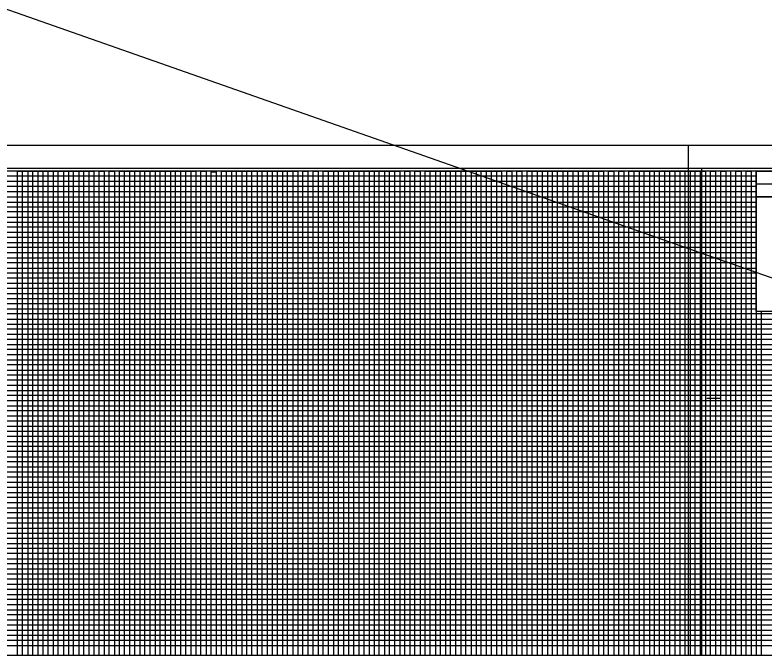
# Model space of a CAD drawing. Extents: x 2345490 to 2445302, y 465165 to 573888.
# Drawn here: x 2414218 to 2414953, y 545413 to 546034 of the extents above; entities that cross this region are included whole.
import ezdxf

# ---------------------------------------------------------------- set-up
doc = ezdxf.new("R2010")
doc.units = 0
for name, color, linetype in [('Old_Level_18', 7, 'Continuous'), ('Old_Level_40', 7, 'Continuous'), ('Old_Level_41', 7, 'Continuous'), ('Old_Level_42', 7, 'Continuous'), ('Old_Level_43', 7, 'Continuous'), ('Old_Level_50', 7, 'Continuous'), ('Old_Level_51', 7, 'Continuous'), ('Old_Level_62', 7, 'Continuous')]:
    doc.layers.add(name, color=color, linetype=linetype)

msp = doc.modelspace()

# ---------------------------------------------------------------- linework, layer by layer
at = {"layer": 'Old_Level_18'}
msp.add_lwpolyline([(2415145.325, 545880.52975), (2413645.325, 545880.52975), (2413645.325, 544830.52975), (2415145.325, 544830.52975)], close=True, dxfattribs=at)
at = {"layer": 'Old_Level_40'}
msp.add_line((2414945.275, 545867.97975), (2415145.325, 545867.97975), dxfattribs=at)
for points in [[(2414945.275, 545880.52975), (2415145.325, 545880.52975), (2415145.325, 545855.47975), (2414945.275, 545855.47975)], [(2414945.275, 545855.47975), (2415045.325, 545855.47975), (2415045.325, 545742.97975), (2414945.275, 545742.97975)]]:
    msp.add_lwpolyline(points, close=True, dxfattribs=at)
at = {"layer": 'Old_Level_41'}
msp.add_line((2414896.825, 545658.02975), (2414909.325, 545658.02975), dxfattribs=at)
for points in [[(2414220.325, 544855.52975), (2414220.325, 545880.52975), (2414270.325, 545880.52975), (2414270.325, 544855.52975)], [(2414245.325, 544855.52975), (2414245.325, 545880.52975), (2414295.325, 545880.52975), (2414295.325, 544855.52975)], [(2414320.325, 544855.52975), (2414320.325, 545880.52975), (2414370.325, 545880.52975), (2414370.325, 544855.52975)], [(2414345.325, 544855.52975), (2414345.325, 545880.52975), (2414395.325, 545880.52975), (2414395.325, 544855.52975)], [(2414420.325, 544855.52975), (2414420.325, 545880.52975), (2414470.325, 545880.52975), (2414470.325, 544855.52975)], [(2414445.325, 544855.52975), (2414445.325, 545880.52975), (2414495.325, 545880.52975), (2414495.325, 544855.52975)], [(2414520.325, 544855.52975), (2414520.325, 545880.52975), (2414570.325, 545880.52975), (2414570.325, 544855.52975)], [(2414545.325, 544855.52975), (2414545.325, 545880.52975), (2414595.325, 545880.52975), (2414595.325, 544855.52975)], [(2414620.325, 544855.52975), (2414620.325, 545880.52975), (2414670.325, 545880.52975), (2414670.325, 544855.52975)], [(2414645.325, 544855.52975), (2414645.325, 545880.52975), (2414695.325, 545880.52975), (2414695.325, 544855.52975)], [(2414720.325, 544855.52975), (2414720.325, 545880.52975), (2414770.325, 545880.52975), (2414770.325, 544855.52975)], [(2414745.325, 544855.52975), (2414745.325, 545880.52975), (2414795.325, 545880.52975), (2414795.325, 544855.52975)], [(2414820.325, 544855.52975), (2414820.325, 545880.52975), (2414870.325, 545880.52975), (2414870.325, 544855.52975)], [(2414845.325, 544855.52975), (2414845.325, 545880.52975), (2414895.325, 545880.52975), (2414895.325, 544855.52975)], [(2414920.325, 544855.52975), (2414920.325, 545880.52975)], [(2414945.325, 544855.52975), (2414945.325, 545880.52975), (2414971.625, 545880.52975)], [(2413645.325, 545830.52975), (2414945.275, 545830.52975)], [(2414945.275, 545780.52975), (2413645.325, 545780.52975), (2413645.325, 545730.47975), (2415145.325, 545730.47975)], [(2415145.325, 545705.52975), (2413645.325, 545705.52975), (2413645.325, 545755.52975), (2414945.275, 545755.52975)], [(2415145.325, 545680.52975), (2413645.325, 545680.52975), (2413645.325, 545630.52975), (2415145.325, 545630.52975)], [(2415145.325, 545605.52975), (2413645.325, 545605.52975), (2413645.325, 545655.52975), (2415145.325, 545655.52975)], [(2415145.325, 545580.52975), (2413645.325, 545580.52975), (2413645.325, 545530.52975), (2415145.325, 545530.52975)], [(2415145.325, 545480.52975), (2413645.325, 545480.52975), (2413645.325, 545430.52975), (2415145.325, 545430.52975)]]:
    msp.add_lwpolyline(points, dxfattribs=at)
at = {"layer": 'Old_Level_42'}
for points in [[(2414945.275, 545805.52975), (2413645.425, 545805.52975), (2413645.425, 545855.47975), (2414945.275, 545855.47975)], [(2415145.325, 545505.52975), (2413645.325, 545505.52975), (2413645.325, 545555.52975), (2415145.325, 545555.52975)], [(2415145.325, 545405.52975), (2413645.325, 545405.52975), (2413645.325, 545455.52975), (2415145.325, 545455.52975)]]:
    msp.add_lwpolyline(points, dxfattribs=at)
at = {"layer": 'Old_Level_43'}
for p, q in [((2415095.325, 545700.52975), (2413695.325, 545700.52975)), ((2413695.325, 545695.52975), (2415095.325, 545695.52975)), ((2415095.325, 545675.52975), (2413695.325, 545675.52975))]:
    msp.add_line(p, q, dxfattribs=at)
for points in [[(2414225.325, 544855.52975), (2414225.325, 545880.52975), (2414230.325, 545880.52975), (2414230.325, 544855.52975)], [(2414235.325, 544855.52975), (2414235.325, 545880.52975), (2414240.325, 545880.52975), (2414240.325, 544855.52975)], [(2414250.325, 544855.52975), (2414250.325, 545880.52975), (2414255.325, 545880.52975), (2414255.325, 544855.52975)], [(2414260.325, 544855.52975), (2414260.325, 545880.52975), (2414265.325, 545880.52975), (2414265.325, 544855.52975)], [(2414275.325, 544855.52975), (2414275.325, 545880.52975), (2414280.325, 545880.52975), (2414280.325, 544855.52975)], [(2414285.325, 544855.52975), (2414285.325, 545880.52975), (2414290.325, 545880.52975), (2414290.325, 544855.52975)], [(2414300.325, 544855.52975), (2414300.325, 545880.52975), (2414305.325, 545880.52975), (2414305.325, 544855.52975)], [(2414310.325, 544855.52975), (2414310.325, 545880.52975), (2414315.325, 545880.52975), (2414315.325, 544855.52975)], [(2414325.325, 544855.52975), (2414325.325, 545880.52975), (2414330.325, 545880.52975), (2414330.325, 544855.52975)], [(2414335.325, 544855.52975), (2414335.325, 545880.52975), (2414340.325, 545880.52975), (2414340.325, 544855.52975)], [(2414350.325, 544855.52975), (2414350.325, 545880.52975), (2414355.325, 545880.52975), (2414355.325, 544855.52975)], [(2414360.325, 544855.52975), (2414360.325, 545880.52975), (2414365.325, 545880.52975), (2414365.325, 544855.52975)], [(2414375.325, 544855.52975), (2414375.325, 545880.52975), (2414380.325, 545880.52975), (2414380.325, 544855.52975)], [(2414385.325, 544855.52975), (2414385.325, 545880.52975), (2414390.325, 545880.52975), (2414390.325, 544855.52975)], [(2414400.325, 544855.52975), (2414400.325, 545880.52975), (2414405.325, 545880.52975), (2414405.325, 544855.52975)], [(2414410.325, 544855.52975), (2414410.325, 545879.92975), (2414415.325, 545879.92975), (2414415.325, 544855.52975)], [(2414425.325, 544855.52975), (2414425.325, 545880.52975), (2414430.325, 545880.52975), (2414430.325, 544855.52975)], [(2414435.325, 544855.52975), (2414435.325, 545880.52975), (2414440.325, 545880.52975), (2414440.325, 544855.52975)], [(2414450.325, 544855.52975), (2414450.325, 545880.52975), (2414455.325, 545880.52975), (2414455.325, 544855.52975)], [(2414460.325, 544855.52975), (2414460.325, 545880.52975), (2414465.325, 545880.52975), (2414465.325, 544855.52975)], [(2414475.325, 544855.52975), (2414475.325, 545880.52975), (2414480.325, 545880.52975), (2414480.325, 544855.52975)], [(2414485.325, 544855.52975), (2414485.325, 545880.52975), (2414490.325, 545880.52975), (2414490.325, 544855.52975)], [(2414500.325, 544855.52975), (2414500.325, 545880.52975), (2414505.325, 545880.52975), (2414505.325, 544855.52975)], [(2414510.325, 544855.52975), (2414510.325, 545880.52975), (2414515.325, 545880.52975), (2414515.325, 544855.52975)], [(2414525.325, 544855.52975), (2414525.325, 545880.52975), (2414530.325, 545880.52975), (2414530.325, 544855.52975)], [(2414535.325, 544855.52975), (2414535.325, 545880.52975), (2414540.325, 545880.52975), (2414540.325, 544855.52975)], [(2414550.325, 544855.52975), (2414550.325, 545880.52975), (2414555.325, 545880.52975), (2414555.325, 544855.52975)], [(2414560.325, 544855.52975), (2414560.325, 545880.52975), (2414565.325, 545880.52975), (2414565.325, 544855.52975)], [(2414575.325, 544855.52975), (2414575.325, 545880.52975), (2414580.325, 545880.52975), (2414580.325, 544855.52975)], [(2414585.325, 544855.52975), (2414585.325, 545880.52975), (2414590.325, 545880.52975), (2414590.325, 544855.52975)], [(2414600.325, 544855.52975), (2414600.325, 545880.52975), (2414605.325, 545880.52975), (2414605.325, 544855.52975)], [(2414610.325, 544855.52975), (2414610.325, 545880.52975), (2414615.325, 545880.52975), (2414615.325, 544855.52975)], [(2414625.325, 544855.52975), (2414625.325, 545880.52975), (2414630.325, 545880.52975), (2414630.325, 544855.52975)], [(2414635.325, 544855.52975), (2414635.325, 545880.52975), (2414640.325, 545880.52975), (2414640.325, 544855.52975)], [(2414650.325, 544855.52975), (2414650.325, 545880.52975), (2414655.325, 545880.52975), (2414655.325, 544855.52975)], [(2414660.325, 544855.52975), (2414660.325, 545880.52975), (2414665.325, 545880.52975), (2414665.325, 544855.52975)], [(2414675.325, 544855.52975), (2414675.325, 545880.52975), (2414680.325, 545880.52975), (2414680.325, 544855.52975)], [(2414685.325, 544855.52975), (2414685.325, 545880.52975), (2414690.325, 545880.52975), (2414690.325, 544855.52975)], [(2414700.325, 544855.52975), (2414700.325, 545880.52975), (2414705.325, 545880.52975), (2414705.325, 544855.52975)], [(2414710.325, 544855.52975), (2414710.325, 545880.52975), (2414715.325, 545880.52975), (2414715.325, 544855.52975)], [(2414725.325, 544855.52975), (2414725.325, 545880.52975), (2414730.325, 545880.52975), (2414730.325, 544855.52975)], [(2414735.325, 544855.52975), (2414735.325, 545880.52975), (2414740.325, 545880.52975), (2414740.325, 544855.52975)], [(2414750.325, 544855.52975), (2414750.325, 545880.52975), (2414755.325, 545880.52975), (2414755.325, 544855.52975)], [(2414760.325, 544855.52975), (2414760.325, 545880.52975), (2414765.325, 545880.52975), (2414765.325, 544855.52975)], [(2414775.325, 544855.52975), (2414775.325, 545880.52975), (2414780.325, 545880.52975), (2414780.325, 544855.52975)], [(2414785.325, 544855.52975), (2414785.325, 545880.52975), (2414790.325, 545880.52975), (2414790.325, 544855.52975)], [(2414800.325, 544855.52975), (2414800.325, 545880.52975), (2414805.325, 545880.52975), (2414805.325, 544855.52975)], [(2414810.325, 544855.52975), (2414810.325, 545880.52975), (2414815.325, 545880.52975), (2414815.325, 544855.52975)], [(2414825.325, 544855.52975), (2414825.325, 545880.52975), (2414830.325, 545880.52975), (2414830.325, 544855.52975)], [(2414835.325, 544855.52975), (2414835.325, 545880.52975), (2414840.325, 545880.52975), (2414840.325, 544855.52975)], [(2414850.325, 544855.52975), (2414850.325, 545880.52975), (2414855.325, 545880.52975), (2414855.325, 544855.52975)], [(2414860.325, 544855.52975), (2414860.325, 545880.52975), (2414865.325, 545880.52975), (2414865.325, 544855.52975)], [(2414875.325, 544855.52975), (2414875.325, 545880.52975), (2414880.325, 545880.52975), (2414880.325, 544855.52975)], [(2414885.325, 544855.52975), (2414885.325, 545880.52975), (2414890.325, 545880.52975), (2414890.325, 544855.52975)], [(2414900.325, 544855.52975), (2414900.325, 545880.52975), (2414905.325, 545880.52975), (2414905.325, 544855.52975)], [(2414910.325, 544855.52975), (2414910.325, 545880.52975), (2414915.325, 545880.52975), (2414915.325, 544855.52975)], [(2414925.325, 544855.52975), (2414925.325, 545880.52975), (2414930.325, 545880.52975), (2414930.325, 544855.52975)], [(2414935.325, 544855.52975), (2414935.325, 545880.52975), (2414940.325, 545880.52975), (2414940.325, 544855.52975)], [(2414945.275, 545875.52975), (2413695.325, 545875.52975), (2413695.325, 545870.52975), (2414945.275, 545870.52975)], [(2414945.275, 545865.52975), (2413695.325, 545865.52975), (2413695.325, 545860.52975), (2414945.275, 545860.52975)], [(2414945.275, 545849.77975), (2413696.325, 545849.77975), (2413696.325, 545845.52975), (2414945.275, 545845.52975)], [(2414945.275, 545840.52975), (2413695.325, 545840.52975), (2413695.325, 545835.52975), (2414945.275, 545835.52975)], [(2414945.275, 545825.52975), (2413695.325, 545825.52975), (2413695.325, 545820.52975), (2414945.275, 545820.52975)], [(2414945.275, 545815.52975), (2413695.325, 545815.52975), (2413695.325, 545810.52975), (2414945.275, 545810.52975)], [(2414945.275, 545800.52975), (2413695.325, 545800.52975), (2413695.325, 545795.52975), (2414945.275, 545795.52975)], [(2414945.275, 545790.52975), (2413695.325, 545790.52975), (2413695.325, 545785.52975), (2414945.275, 545785.52975)], [(2414945.275, 545775.52975), (2413695.325, 545775.52975), (2413695.325, 545770.52975), (2414945.275, 545770.52975)], [(2414945.275, 545765.52975), (2413695.325, 545765.52975), (2413695.325, 545760.52975), (2414945.275, 545760.52975)], [(2414945.275, 545750.52975), (2413695.325, 545750.52975), (2413695.325, 545745.52975), (2414945.275, 545745.52975)], [(2415095.325, 545740.52975), (2413695.325, 545740.52975), (2413695.325, 545740.52975), (2413695.325, 545720.52975), (2415095.325, 545720.52975)], [(2414950.325, 544855.52975), (2414950.325, 545742.97975)], [(2413695.325, 545735.52975), (2415095.325, 545735.52975)], [(2415095.325, 545725.52975), (2413695.325, 545725.52975)], [(2415095.325, 545715.52975), (2413695.325, 545715.52975), (2413695.325, 545710.52975), (2415095.325, 545710.52975)], [(2415095.325, 545690.52975), (2413695.325, 545690.52975), (2413695.325, 545685.52975), (2415095.325, 545685.52975)], [(2415095.325, 545670.52975), (2413695.325, 545670.52975), (2413695.325, 545665.52975), (2415095.325, 545665.52975)], [(2415095.325, 545660.52975), (2413695.325, 545660.52975)], [(2413695.325, 545650.52975), (2415095.325, 545650.52975)], [(2415095.325, 545645.52975), (2413695.325, 545645.52975), (2413695.325, 545640.52975), (2415095.325, 545640.52975)], [(2415095.325, 545635.52975), (2413695.325, 545635.52975), (2413695.325, 545625.52975), (2415095.325, 545625.52975)], [(2415095.325, 545620.52975), (2413695.325, 545620.52975), (2413695.325, 545615.52975), (2415095.325, 545615.52975)], [(2415095.325, 545610.52975), (2413695.325, 545610.52975), (2413695.325, 545600.52975), (2415095.325, 545600.52975)], [(2415095.325, 545595.52975), (2413695.325, 545595.52975), (2413695.325, 545590.52975), (2415095.325, 545590.52975)], [(2415095.325, 545585.52975), (2413695.325, 545585.52975), (2413695.325, 545575.52975), (2415095.325, 545575.52975)], [(2415095.325, 545570.52975), (2413695.325, 545570.52975), (2413695.325, 545565.52975), (2415095.325, 545565.52975)], [(2415095.325, 545560.52975), (2413695.325, 545560.52975), (2413695.325, 545550.52975), (2415095.325, 545550.52975)], [(2415095.325, 545545.52975), (2413695.325, 545545.52975), (2413695.325, 545540.52975), (2415095.325, 545540.52975)], [(2415095.325, 545535.52975), (2413695.325, 545535.52975), (2413695.325, 545525.52975), (2415095.325, 545525.52975)], [(2415095.325, 545520.52975), (2413695.325, 545520.52975), (2413695.325, 545515.52975), (2415095.325, 545515.52975)], [(2415095.325, 545510.52975), (2413695.325, 545510.52975), (2413695.325, 545500.52975), (2415095.325, 545500.52975)], [(2415095.325, 545495.52975), (2413695.325, 545495.52975), (2413695.325, 545490.52975), (2415095.325, 545490.52975)], [(2415095.325, 545485.52975), (2413695.325, 545485.52975), (2413695.325, 545475.52975), (2415095.325, 545475.52975)], [(2415095.325, 545470.52975), (2413695.325, 545470.52975), (2413695.325, 545465.52975), (2415095.325, 545465.52975)], [(2415095.325, 545460.52975), (2413695.325, 545460.52975), (2413695.325, 545450.52975), (2415095.325, 545450.52975)], [(2415095.325, 545445.52975), (2413695.325, 545445.52975), (2413695.325, 545440.52975), (2415095.325, 545440.52975)], [(2415095.325, 545435.52975), (2413695.325, 545435.52975), (2413695.325, 545425.52975), (2415095.325, 545425.52975)], [(2415095.325, 545420.52975), (2413695.325, 545420.52975), (2413695.325, 545415.52975), (2415095.325, 545415.52975)]]:
    msp.add_lwpolyline(points, dxfattribs=at)
at = {"layer": 'Old_Level_50'}
for points in [[(2415157.825, 545883.07975), (2413491.325, 545883.07975), (2413491.325, 544827.97975), (2415157.825, 544827.97975)], [(2416557.825, 545883.07975), (2414891.325, 545883.07975), (2414891.325, 544827.97975), (2416557.825, 544827.97975)]]:
    msp.add_lwpolyline(points, close=True, dxfattribs=at)
at = {"layer": 'Old_Level_51'}
for points in [[(2415162.325, 545905.52975), (2413478.325, 545905.52975), (2413478.325, 544805.52975), (2415162.325, 544805.52975)], [(2416562.325, 545905.52975), (2414878.325, 545905.52975), (2414878.325, 544805.52975), (2416562.325, 544805.52975)]]:
    msp.add_lwpolyline(points, close=True, dxfattribs=at)
at = {"layer": 'Old_Level_62'}
msp.add_line((2416463.71169, 545247.84751), (2409193.67257, 547800.0936), dxfattribs=at)

doc.saveas('drawing.dxf')
